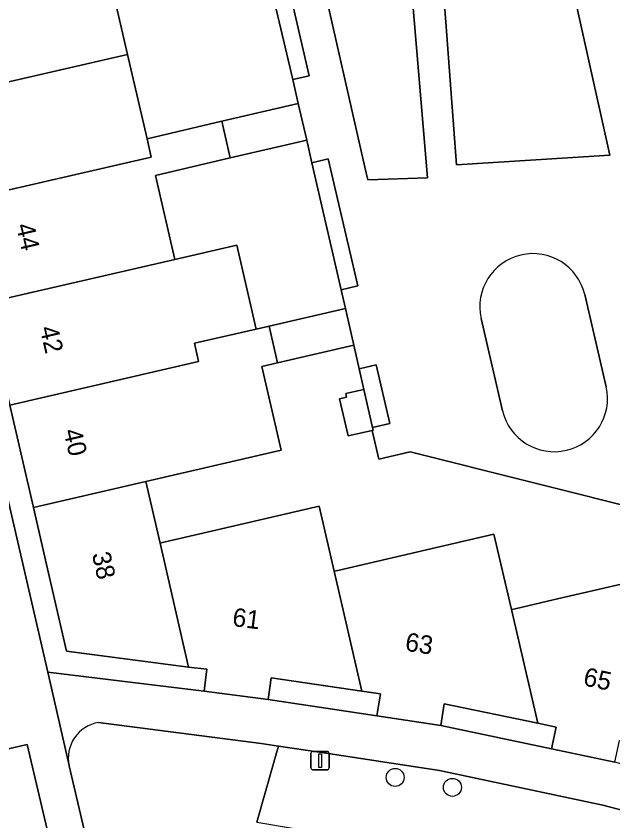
# Model space of a CAD drawing. Extents: x 156412 to 157779, y 382335 to 383768.
# Drawn here: x 156872.64 to 156905.03, y 383151.94 to 383195.6 of the extents above; entities that cross this region are included whole.
import ezdxf

# ---------------------------------------------------------------- set-up
doc = ezdxf.new("R2010")
doc.units = 0
for name, color, linetype in [('IMGEO_Berm_groen', 7, 'Continuous'), ('IMGEO_Boom', 7, 'Continuous'), ('IMGEO_Erf', 7, 'Continuous'), ('IMGEO_Groenvoorziening', 7, 'Continuous'), ('IMGEO_Lichtmast', 7, 'Continuous'), ('IMGEO_Pand', 7, 'Continuous'), ('IMGEO_Pand_nummerreeks', 7, 'Continuous'), ('IMGEO_Voetpad_open', 7, 'Continuous')]:
    doc.layers.add(name, color=color, linetype=linetype)

msp = doc.modelspace()

# ---------------------------------------------------------------- linework, layer by layer
at = {"layer": 'IMGEO_Berm_groen'}
msp.add_lwpolyline([(156874.913, 383148.951), (156874.467, 383150.864), (156873.247, 383156.093), (156868.686, 383155.032), (156869.512, 383151.464), (156869.951, 383149.57), (156871.875, 383141.262), (156876.465, 383142.297)], close=True, dxfattribs=at)
at = {"layer": 'IMGEO_Boom'}
for centre in [(156893.212, 383154.302), (156896.317, 383153.761)]:
    msp.add_circle(centre, 0.489, dxfattribs=at)
at = {"layer": 'IMGEO_Erf'}
for points in [[(156875.383, 383161.144), (156874.294, 383165.858), (156873.581, 383168.943), (156872.297, 383174.503), (156871.016, 383180.047), (156869.734, 383185.6), (156868.449, 383191.163), (156867.165, 383196.718), (156865.883, 383202.271), (156864.6, 383207.825), (156863.317, 383213.378), (156862.034, 383218.931), (156860.753, 383224.475), (156859.485, 383229.967), (156858.137, 383235.801), (156856.928, 383235.509), (156858.273, 383229.684), (156874.357, 383160.007), (156882.842, 383158.978), (156883, 383160.168), (156882.006, 383160.277)], [(156895.365, 383203.268), (156896.546, 383187.529), (156904.86, 383188.064), (156901.159, 383204.735), (156900.738, 383205.324), (156900.064, 383205.493)], [(156889.001, 383199.931), (156888.919, 383199.052), (156891.572, 383187.407), (156891.728, 383186.724), (156894.96, 383186.823), (156893.653, 383202.492), (156889.096, 383200.426)], [(156886.104, 383198.747), (156885.821, 383199.969), (156881.691, 383199.013), (156877.638, 383198.075), (156878.693, 383193.517), (156879.75, 383188.949), (156883.801, 383189.894), (156887.955, 383190.863), (156887.658, 383192.161)], [(156886.104, 383198.747), (156887.658, 383192.161), (156888.55, 383192.368), (156887.024, 383198.96)], [(156888.696, 383187.647), (156888.41, 383188.873), (156884.26, 383187.906), (156880.209, 383186.962), (156881.264, 383182.403), (156884.617, 383183.174), (156885.669, 383178.625), (156886.37, 383178.786), (156890.516, 383179.739), (156890.283, 383180.757)], [(156888.696, 383187.647), (156890.283, 383180.757), (156891.184, 383180.967), (156889.579, 383187.852)], [(156892.19, 383176.686), (156891.265, 383176.474), (156891.508, 383175.347), (156891.985, 383173.287), (156892.922, 383173.501)], [(156891.407, 383158.981), (156886.48, 383159.709), (156886.323, 383158.519), (156892.225, 383157.647), (156892.408, 383158.833)], [(156901.694, 383155.856), (156901.94, 383157.03), (156900.953, 383157.236), (156895.878, 383158.298), (156895.695, 383157.112)]]:
    msp.add_lwpolyline(points, close=True, dxfattribs=at)
msp.add_lwpolyline([(156907.157, 383168.679), (156894.031, 383171.967), (156892.32, 383171.574), (156891.964, 383173.125), (156890.664, 383172.824), (156890.197, 383174.844), (156890.572, 383174.931), (156890.528, 383175.12), (156891.508, 383175.347), (156891.265, 383176.474), (156890.972, 383177.749), (156886.83, 383176.798), (156885.977, 383176.602), (156887.026, 383172.046), (156883.83, 383171.31), (156879.688, 383170.356), (156880.458, 383167.007), (156880.662, 383167.054), (156883.009, 383167.598), (156889.094, 383169.01), (156889.907, 383165.483), (156890.11, 383165.53), (156892.271, 383166.033), (156898.572, 383167.501), (156899.523, 383163.402), (156899.715, 383163.446), (156901.793, 383163.926), (156908.218, 383165.412)], dxfattribs=at)
at = {"layer": 'IMGEO_Groenvoorziening'}
for points in [[(156885.705, 383151.867), (156886.644, 383155.18), (156886.648, 383155.194), (156886.732, 383155.489), (156886.735, 383155.5), (156886.875, 383155.996), (156885.937, 383156.131), (156877.119, 383157.276)], [(156875.523, 383154.928), (156876.531, 383150.614), (156876.98, 383148.693), (156878.262, 383143.208)]]:
    msp.add_lwpolyline(points, dxfattribs=at)
msp.add_lwpolyline([(156912.909, 383150.579), (156904.479, 383152.79), (156895.625, 383154.675), (156889.111, 383155.673), (156886.875, 383155.996), (156886.735, 383155.5), (156886.732, 383155.489), (156886.648, 383155.194), (156886.644, 383155.18), (156885.705, 383151.867), (156900.01, 383149.465), (156907.703, 383147.708), (156921.26, 383144.284), (156921.853, 383145.589), (156933.619, 383141.433), (156934.425, 383143.048), (156926.829, 383145.908), (156921.915, 383147.69)], close=True, dxfattribs=at)
msp.add_arc((156877.424, 383155.352), 1.948, 99.0094, 192.5806, dxfattribs=at)
at = {"layer": 'IMGEO_Lichtmast'}
for p, q in [((156888.642, 383154.812), (156888.642, 383155.612)), ((156888.642, 383155.612), (156888.642, 383154.812)), ((156888.742, 383155.712), (156889.532, 383155.712)), ((156889.532, 383155.712), (156888.742, 383155.712)), ((156889.632, 383155.612), (156889.632, 383154.812)), ((156889.632, 383154.812), (156889.632, 383155.612)), ((156889.532, 383154.712), (156888.742, 383154.712)), ((156888.742, 383154.712), (156889.532, 383154.712))]:
    msp.add_line(p, q, dxfattribs=at)
msp.add_lwpolyline([(156889.062, 383155.587), (156889.212, 383155.587), (156889.212, 383154.837), (156889.062, 383154.837), (156889.062, 383155.587)], dxfattribs=at)
for centre, start, end in [((156888.742, 383155.612), 90, 180), ((156888.742, 383155.612), 90, 180), ((156889.532, 383155.612), 0, 90), ((156889.532, 383155.612), 360, 90), ((156888.742, 383154.812), 180, 270), ((156888.742, 383154.812), 180, 270), ((156889.532, 383154.812), 270, 0), ((156889.532, 383154.812), 270, 0)]:
    msp.add_arc(centre, 0.1, start, end, dxfattribs=at)
at = {"layer": 'IMGEO_Pand'}
for points in [[(156868.449, 383191.163), (156878.693, 383193.517), (156877.638, 383198.075), (156881.691, 383199.013), (156881.231, 383201.004), (156877.179, 383200.063), (156877.409, 383199.069), (156867.165, 383196.718)], [(156879.75, 383188.949), (156878.693, 383193.517), (156868.449, 383191.163), (156869.734, 383185.6), (156879.98, 383187.955)], [(156883.801, 383189.894), (156884.26, 383187.906), (156888.41, 383188.873), (156887.955, 383190.863)], [(156879.75, 383188.949), (156879.98, 383187.955), (156869.734, 383185.6), (156871.016, 383180.047), (156881.264, 383182.403), (156880.209, 383186.962), (156884.26, 383187.906), (156883.801, 383189.894)], [(156885.669, 383178.625), (156884.617, 383183.174), (156881.264, 383182.403), (156871.016, 383180.047), (156872.297, 383174.503), (156882.546, 383176.861), (156882.316, 383177.854)], [(156886.83, 383176.798), (156890.972, 383177.749), (156890.516, 383179.739), (156886.37, 383178.786)], [(156885.977, 383176.602), (156886.83, 383176.798), (156886.37, 383178.786), (156885.669, 383178.625), (156882.316, 383177.854), (156882.546, 383176.861), (156872.297, 383174.503), (156873.581, 383168.943), (156879.688, 383170.356), (156883.83, 383171.31), (156887.026, 383172.046)], [(156891.508, 383175.347), (156890.528, 383175.12), (156890.572, 383174.931), (156890.197, 383174.844), (156890.664, 383172.824), (156891.964, 383173.125), (156892.019, 383173.138), (156891.985, 383173.287)], [(156880.458, 383167.007), (156879.688, 383170.356), (156873.581, 383168.943), (156874.294, 383165.858), (156875.383, 383161.144), (156882.006, 383160.277)], [(156889.907, 383165.483), (156889.094, 383169.01), (156883.009, 383167.598), (156880.662, 383167.054), (156880.458, 383167.007), (156882.006, 383160.277), (156883, 383160.168), (156882.842, 383158.978), (156886.323, 383158.519), (156886.48, 383159.709), (156891.407, 383158.981)], [(156899.523, 383163.402), (156898.572, 383167.501), (156892.271, 383166.033), (156890.11, 383165.53), (156889.907, 383165.483), (156891.407, 383158.981), (156892.408, 383158.833), (156892.225, 383157.647), (156895.695, 383157.112), (156895.878, 383158.298), (156900.953, 383157.236)], [(156909.294, 383160.691), (156908.218, 383165.412), (156901.793, 383163.926), (156899.715, 383163.446), (156899.523, 383163.402), (156900.953, 383157.236), (156901.94, 383157.03), (156901.694, 383155.856), (156905.13, 383155.133), (156905.377, 383156.307), (156910.611, 383154.91)]]:
    msp.add_lwpolyline(points, close=True, dxfattribs=at)
for points in [[(156904.666, 383175.493), (156903.502, 383180.497)], [(156897.872, 383179.19), (156899.036, 383174.183)]]:
    msp.add_lwpolyline(points, dxfattribs=at)
for centre, start, end in [((156900.691, 383179.825), 13.4484, 192.691), ((156901.846, 383174.861), 193.5671, 12.6302)]:
    msp.add_arc(centre, 2.89, start, end, dxfattribs=at)
at = {"layer": 'IMGEO_Voetpad_open'}
for points in [[(156898.845, 383054.19), (156889.831, 383093.107), (156888.507, 383098.821), (156888.007, 383101.021), (156886.707, 383106.634), (156879.13, 383139.346), (156878.262, 383143.208), (156876.98, 383148.693), (156876.531, 383150.614), (156875.523, 383154.928), (156875.519, 383154.94), (156874.357, 383160.007), (156858.273, 383229.684)], [(156887.024, 383198.96), (156888.55, 383192.368), (156887.658, 383192.161), (156887.955, 383190.863), (156888.41, 383188.873), (156888.696, 383187.647), (156889.579, 383187.852), (156891.184, 383180.967), (156890.283, 383180.757), (156890.516, 383179.739), (156890.972, 383177.749), (156891.265, 383176.474), (156892.19, 383176.686), (156892.922, 383173.501), (156891.985, 383173.287), (156892.019, 383173.138), (156891.964, 383173.125), (156892.32, 383171.574), (156894.031, 383171.967), (156907.157, 383168.679)], [(156903.502, 383180.497), (156904.666, 383175.493)], [(156899.036, 383174.183), (156897.872, 383179.19)], [(156901.694, 383155.856), (156895.695, 383157.112), (156892.225, 383157.647), (156886.323, 383158.519), (156882.842, 383158.978), (156874.357, 383160.007), (156875.519, 383154.94), (156875.523, 383154.928)], [(156877.119, 383157.276), (156885.937, 383156.131), (156886.875, 383155.996), (156889.111, 383155.673), (156895.625, 383154.675), (156904.479, 383152.79), (156912.909, 383150.579), (156921.915, 383147.69), (156926.829, 383145.908), (156934.425, 383143.048), (156938.628, 383141.466)], [(156868.686, 383155.032), (156873.247, 383156.093), (156874.467, 383150.864)], [(156939.868, 383140.195), (156939.055, 383143.808), (156924.354, 383149.398), (156921.052, 383150.493), (156914.671, 383152.568), (156911.305, 383153.483), (156905.13, 383155.133), (156901.694, 383155.856)]]:
    msp.add_lwpolyline(points, dxfattribs=at)
for points in [[(156895.365, 383203.268), (156900.064, 383205.493), (156900.738, 383205.324), (156901.159, 383204.735), (156904.86, 383188.064), (156896.546, 383187.529)], [(156893.653, 383202.492), (156894.96, 383186.823), (156891.728, 383186.724), (156891.572, 383187.407), (156888.919, 383199.052), (156889.001, 383199.931), (156889.096, 383200.426)]]:
    msp.add_lwpolyline(points, close=True, dxfattribs=at)
for centre, radius, start, end in [((156900.691, 383179.825), 2.89, 13.4484, 192.691), ((156901.846, 383174.861), 2.89, 193.5671, 12.6302), ((156877.424, 383155.352), 1.948, 99.0094, 192.5806)]:
    msp.add_arc(centre, radius, start, end, dxfattribs=at)

# ---------------------------------------------------------------- texts
at = {"layer": 'IMGEO_Pand_nummerreeks'}
for s, rotation, p in [('44', 283.0073, (156872.632, 383184.25)), ('42', 283.0059, (156873.918, 383178.681)), ('40', 283.0059, (156875.206, 383173.104)), ('38', 283.0059, (156876.751, 383166.416)), ('61', 352.8266, (156884.343, 383162.518)), ('63', 351.2337, (156893.71, 383161.183)), ('65', 348.1226, (156903.369, 383159.304))]:
    msp.add_text(s, height=1, rotation=rotation, dxfattribs=at).set_placement(p)

doc.saveas('drawing.dxf')
